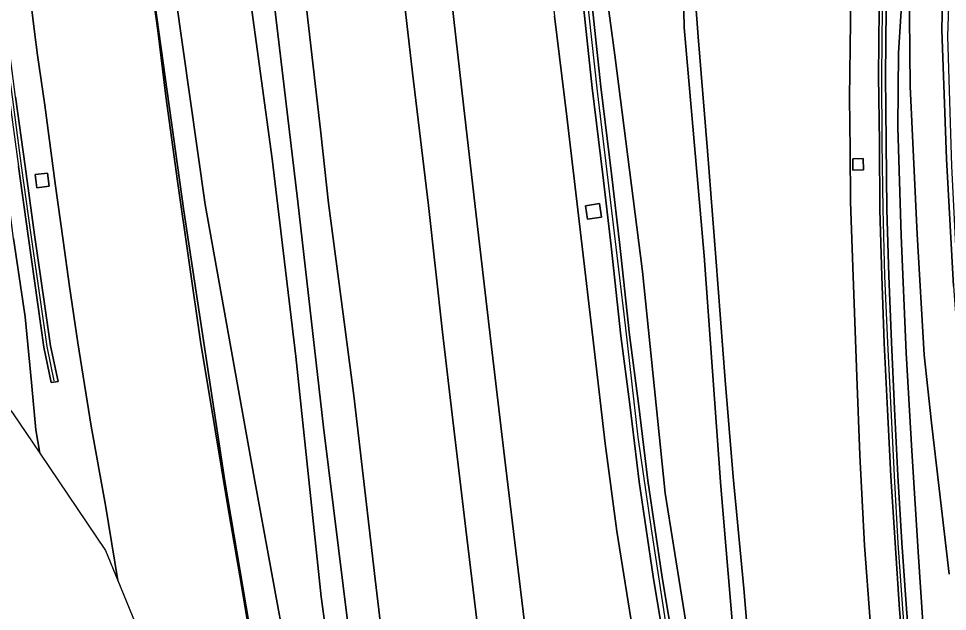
# Model space of a CAD drawing. Extents: x 157648 to 158502, y 379212 to 380938.
# Drawn here: x 157898.4 to 158010.4, y 380448.3 to 380519.8 of the extents above; entities that cross this region are included whole.
import ezdxf

# ---------------------------------------------------------------- set-up
doc = ezdxf.new("R2010")
doc.units = 0
for name, color, linetype in [('IMGEO_Berm_groen', 7, 'Continuous'), ('IMGEO_Geluidsscherm', 7, 'Continuous'), ('IMGEO_Grasland_overig', 7, 'Continuous'), ('IMGEO_Muur', 7, 'Continuous'), ('IMGEO_Rijbaan_autosnelweg', 7, 'Continuous'), ('IMGEO_Rijbaan_autoweg', 7, 'Continuous'), ('IMGEO_Terreindeel_gesloten', 7, 'Continuous')]:
    doc.layers.add(name, color=color, linetype=linetype)

msp = doc.modelspace()

# ---------------------------------------------------------------- linework, layer by layer
at = {"layer": 'IMGEO_Berm_groen'}
for points in [[(157986.76, 380440.07), (157985.82, 380451.1), (157984.56, 380464.53), (157983.59, 380476.18), (157982.45, 380490.99), (157981.46, 380503.83), (157980.34, 380517.57), (157979.97, 380522.48), (157979.35, 380530.68), (157978.76, 380538.81), (157978.11, 380546.99), (157977.49, 380554.6), (157976.79, 380562.15), (157975.99, 380569.68), (157973, 380577.5), (157976.03, 380547.59), (157978.2, 380535.71), (157978.33, 380534.47), (157978.63, 380518.69), (157981.03, 380491.17), (157983.05, 380463.4), (157985.43, 380435.26)], [(158011.14, 380576.24), (158009.02, 380568.54), (158007.22, 380560.7), (158005.78, 380552.88), (158004.86, 380546.67), (158004.76, 380545.96), (158004.61, 380544.94), (158004.52, 380544.02), (158006.07, 380543.8), (158005.64, 380540.74), (158004.21, 380540.93), (158003.81, 380536.91), (158003.25, 380528.94), (158002.98, 380520.92), (158002.91, 380512.86), (158002.97, 380504.82), (158003.07, 380496.77), (158003.29, 380488.78), (158003.62, 380480.78), (158003.99, 380472.72), (158004.38, 380464.72), (158004.87, 380456.63), (158005.44, 380448.64), (158006.08, 380440.66)], [(157960.1, 380441.01), (157958.63, 380453.3), (157956.99, 380466.97), (157955.33, 380480.88), (157953.58, 380496.07), (157952.03, 380509.38), (157950.89, 380519.66), (157949.46, 380532.15), (157947.82, 380547.24), (157946.47, 380559.39), (157945.04, 380573.24), (157939.2, 380574.36), (157940.98, 380557.23), (157942.75, 380541.49), (157944.55, 380525.17), (157945.91, 380513.23), (157947.82, 380497.23), (157949.52, 380481.99), (157950.76, 380471.36), (157952.46, 380457.24), (157953.99, 380444.64)], [(157942.8, 380440.45), (157941.4, 380452.2), (157940.14, 380462.95), (157938.82, 380474.34), (157937.53, 380484.13), (157935.78, 380497.54), (157934.84, 380506), (157932.85, 380523.5), (157930.62, 380543.68), (157929.03, 380557.51), (157927.57, 380571.53), (157923.31, 380571.3), (157925.75, 380550.08), (157929.4, 380520.28), (157932.08, 380497.69), (157935.17, 380470.53), (157939.35, 380436.85)], [(158011.76, 380400.44), (158010.08, 380415.3), (158009.02, 380429.17), (158007.69, 380442.74), (158006.87, 380454.91), (158006.06, 380467.68), (158005.39, 380479.48), (158004.81, 380493.62), (158004.41, 380506.67), (158004.49, 380515.65), (158005.03, 380524.5), (158005.05, 380527.85), (158005.35, 380532.67), (158005.79, 380538.93), (158006.29, 380543.1), (158006.52, 380546.03), (158007.01, 380549.5), (158007.64, 380555.11), (158008.98, 380561.54), (158009.89, 380566.43), (158011.3, 380572.2)], [(157928.02, 380436.1), (157923.29, 380464.01), (157918.32, 380496.6), (157913.85, 380528.86), (157910.96, 380553.75), (157910.82, 380553.17), (157913.32, 380531.87), (157915.19, 380518.31), (157916.15, 380510.41), (157917.59, 380500.19), (157918.95, 380490.64), (157920.33, 380480.86), (157922.13, 380470.21), (157923.64, 380460.99), (157925.07, 380452.6), (157926.74, 380442.73)], [(157976.66, 380441.9), (157974.91, 380452.54), (157973.21, 380463.96), (157972.08, 380473.26), (157971.02, 380481.52), (157969.83, 380492.34), (157968.82, 380500.92), (157967.54, 380511.41), (157966.39, 380522.4), (157965.18, 380532.79), (157963.73, 380545.68), (157960.19, 380545.29), (157961.3, 380535.36), (157963.01, 380520.07), (157964.49, 380507.96), (157966.06, 380494.68), (157967.79, 380479.98), (157969.1, 380468.55), (157970.51, 380458.01), (157973.42, 380439.96)], [(157897.79, 380493.28), (157899.22, 380483.84), (157899.96, 380475.93), (157900.51, 380470.22), (157900.98, 380467.39), (157908.9, 380455.65), (157910.38, 380452.04), (157908.88, 380461.14), (157907.19, 380470.67), (157905.56, 380480.68), (157904.55, 380487.48), (157903.81, 380493.04), (157902.84, 380499.9), (157901.57, 380509.34), (157900.71, 380515.35), (157900.33, 380518.15), (157899.38, 380526.11), (157898.07, 380536.56)], [(158001.38, 380311.54), (157996.95, 380335.17), (157993.67, 380359.55), (157990.55, 380381.2), (157987.27, 380406.95), (157985.43, 380435.26), (157983.05, 380463.4), (157981.03, 380491.17), (157978.63, 380518.69), (157978.33, 380534.47), (157976.87, 380534.33), (157973.85, 380534.05), (157972.41, 380533.92), (157968.26, 380533.54), (157967.84, 380533.5), (157970.29, 380515.35), (157973.6, 380489.28), (157976.34, 380462.58), (157979.37, 380443.77), (157982.76, 380419.41), (157988.93, 380383.9), (157992.13, 380359.99), (157995.4, 380335.48), (157999.84, 380311.41)], [(157979.37, 380443.77), (157976.34, 380462.58), (157973.6, 380489.28), (157970.29, 380515.35), (157967.84, 380533.5), (157967.18, 380533.44), (157966.03, 380533.34), (157967.43, 380522.51), (157968.59, 380511.53), (157969.87, 380501.04), (157970.88, 380492.46), (157972.06, 380481.65), (157973.13, 380473.39), (157974.26, 380464.1), (157975.95, 380452.7), (157977.7, 380442.07)], [(157998.73, 380527.41), (157998.69, 380519.39), (157998.57, 380510.2), (157998.64, 380503.95), (157998.69, 380497.68), (157999.01, 380488.74), (157999.43, 380476.64), (157999.82, 380467.14), (158000.37, 380456.28), (158001.05, 380447.2)], [(158005.28, 380440.55), (158004.61, 380448.56), (158004.06, 380456.59), (158003.54, 380464.62), (158003.14, 380472.61), (158002.76, 380480.66), (158002.48, 380488.71), (158002.22, 380496.73), (158002.18, 380504.84), (158002.08, 380512.86), (158002.14, 380520.88)], [(157898.06, 380510.35), (157899.2, 380501.99), (157900.36, 380493.7), (157901.53, 380485.39), (157902.27, 380480.33), (157903.19, 380476.04), (157902.34, 380475.93), (157901.45, 380480.18), (157900.73, 380485.32), (157899.56, 380493.58), (157898.42, 380501.94)]]:
    msp.add_lwpolyline(points, dxfattribs=at)
for points in [[(157920.65, 380571.15), (157912.77, 380556.96), (157916.41, 380529.08), (157920.91, 380497.37), (157926.81, 380464.48), (157930.9, 380442.15), (157931.12, 380439.89), (157931.55, 380437.17), (157937.56, 380408.94), (157943.45, 380376.02), (157946.69, 380351.07), (157944.76, 380376.37), (157941.89, 380401.64), (157938.34, 380424.83), (157934.91, 380450.09), (157931.84, 380479.05), (157928.98, 380502.87), (157926.19, 380523.45), (157922.48, 380554.44)], [(157954.76, 380292.65), (157953.25, 380305.51), (157946.69, 380351.07), (157943.45, 380376.02), (157937.56, 380408.94), (157931.55, 380437.17), (157931.12, 380439.89), (157929.97, 380439.78), (157929.75, 380442.03), (157930.9, 380442.15), (157926.81, 380464.48), (157920.91, 380497.37), (157916.41, 380529.08), (157912.77, 380556.96), (157910.96, 380553.75), (157913.85, 380528.86), (157918.32, 380496.6), (157923.29, 380464.01), (157928.02, 380436.1), (157932.97, 380408.6), (157939.51, 380372.73), (157944.12, 380344.53), (157950.08, 380305.25), (157952.89, 380291.25)], [(157998.95, 380502.87), (158000.21, 380502.91), (158000.25, 380501.54), (157998.98, 380501.51)], [(157900.43, 380500.97), (157901.9, 380501.15), (157902.1, 380499.57), (157900.64, 380499.38)], [(157966.75, 380497.21), (157968.43, 380497.47), (157968.68, 380495.85), (157967, 380495.6)]]:
    msp.add_lwpolyline(points, close=True, dxfattribs=at)
at = {"layer": 'IMGEO_Geluidsscherm'}
for points in [[(157966.46, 380526.46), (157968.15, 380511.02), (157969.88, 380496.6), (157971.55, 380482.46), (157973.05, 380469.33), (157974.68, 380458.27), (157976.34, 380447.24), (157978.75, 380432.39), (157980.87, 380419.82), (157983.18, 380405.8), (157985.6, 380391.16), (157988.33, 380374.23), (157990.63, 380359.63), (157992.75, 380344.23), (157994.79, 380329.36), (157997.21, 380312.64), (157998.29, 380305.03), (157998.97, 380301.2)], [(158010.62, 380392.7), (158009.63, 380400.63), (158008.75, 380408.61), (158007.87, 380416.57), (158007.01, 380424.55), (158006.27, 380432.57), (158005.64, 380440.62), (158005.01, 380448.65), (158004.44, 380456.57), (158003.98, 380464.66), (158003.59, 380472.73), (158003.2, 380480.7), (158002.81, 380488.75), (158002.64, 380496.8), (158002.51, 380504.85), (158002.46, 380512.89), (158002.53, 380520.95)], [(157902.72, 380476.12), (157901.85, 380480.24), (157901.13, 380485.32), (157899.93, 380493.69), (157898.77, 380502.03), (157897.67, 380510.33), (157896.58, 380518.58)]]:
    msp.add_lwpolyline(points, dxfattribs=at)
at = {"layer": 'IMGEO_Grasland_overig'}
for points in [[(157956.15, 380304.06), (157952.43, 380330.59), (157949.46, 380350.44), (157949.67, 380357.8), (157945.56, 380390.06), (157942.03, 380416.3), (157939.35, 380436.85), (157935.17, 380470.53), (157932.08, 380497.69), (157929.4, 380520.28), (157925.75, 380550.08), (157923.31, 380571.3), (157920.65, 380571.15), (157922.48, 380554.44), (157926.19, 380523.45), (157928.98, 380502.87), (157931.84, 380479.05), (157934.91, 380450.09), (157938.34, 380424.83), (157941.89, 380401.64), (157944.76, 380376.37), (157946.69, 380351.07), (157953.25, 380305.51)], [(158011.3, 380572.2), (158009.89, 380566.43), (158008.98, 380561.54), (158007.64, 380555.11), (158007.01, 380549.5), (158006.52, 380546.03), (158006.29, 380543.1), (158005.79, 380538.93), (158005.35, 380532.67), (158005.05, 380527.85), (158005.03, 380524.5), (158004.49, 380515.65), (158004.41, 380506.67), (158004.81, 380493.62), (158005.39, 380479.48), (158006.06, 380467.68), (158006.87, 380454.91), (158007.69, 380442.74), (158009.02, 380429.17), (158010.08, 380415.3), (158011.76, 380400.44)], [(158010.68, 380565.11), (158009.38, 380559.55), (158008.56, 380555.32), (158007.7, 380548.42), (158006.88, 380542.43), (158006.29, 380536.74), (158005.82, 380529.45), (158005.77, 380524.32), (158005.87, 380511.58), (158006.73, 380493.79), (158007.56, 380479.25), (158008.46, 380471.07), (158010.58, 380452.82)], [(158010.58, 380452.82), (158008.46, 380471.07), (158007.56, 380479.25), (158006.73, 380493.79), (158005.87, 380511.58), (158005.77, 380524.32), (158005.82, 380529.45), (158006.29, 380536.74), (158006.88, 380542.43), (158007.7, 380548.42), (158008.56, 380555.32), (158009.38, 380559.55), (158010.68, 380565.11)], [(158011.1, 380487.53), (158010.25, 380502.88), (158009.71, 380518.42), (158009.84, 380526.02), (158010.14, 380534.29), (158010.51, 380539.48)]]:
    msp.add_lwpolyline(points, dxfattribs=at)
for points in [[(158012.89, 380468.47), (158011.8, 380484.36), (158010.91, 380501.98), (158010.41, 380517.66), (158010.71, 380526.1), (158010.98, 380533.42), (158011.41, 380538.94), (158012.24, 380545.59), (158013.52, 380553.29), (158014.86, 380560.49), (158017.26, 380569.52), (158017.16, 380572.02), (158015.15, 380565.07), (158013.71, 380558.39), (158012.2, 380551.34), (158011.24, 380544.77), (158010.51, 380539.48), (158010.14, 380534.29), (158009.84, 380526.02), (158009.71, 380518.42), (158010.25, 380502.88), (158011.1, 380487.53), (158012.03, 380474.96), (158012.72, 380468.45)], [(157900.98, 380467.39), (157900.51, 380470.22), (157899.96, 380475.93), (157899.22, 380483.84), (157897.79, 380493.28), (157896.76, 380501.41), (157895.74, 380510.09), (157894.32, 380521.48), (157893.15, 380531.72), (157891.68, 380542.59), (157890.45, 380554.15), (157887.54, 380558), (157888.7, 380547.1), (157889.8, 380538), (157890.96, 380529.04), (157892.08, 380519.72), (157893.34, 380509.68), (157894.35, 380500.14), (157895.37, 380490.77), (157896.62, 380480.71), (157897.14, 380475.67), (157897.35, 380472.67), (157897.7, 380472.25)]]:
    msp.add_lwpolyline(points, close=True, dxfattribs=at)
at = {"layer": 'IMGEO_Muur'}
for points in [[(158010.43, 380576.49), (158008.26, 380568.71), (158006.44, 380560.87), (158004.98, 380553.02), (158003.84, 380545.01), (158003.74, 380544.13), (158003.64, 380543.14), (158003.42, 380541.03), (158002.99, 380536.96), (158002.42, 380528.94), (158002.14, 380520.88), (158002.08, 380512.86), (158002.18, 380504.84), (158002.22, 380496.73), (158002.48, 380488.71), (158002.76, 380480.66), (158003.14, 380472.61), (158003.54, 380464.62), (158004.06, 380456.59), (158004.61, 380448.56), (158005.28, 380440.55)], [(158006.08, 380440.66), (158005.44, 380448.64), (158004.87, 380456.63), (158004.38, 380464.72), (158003.99, 380472.72), (158003.62, 380480.78), (158003.29, 380488.78), (158003.07, 380496.77), (158002.97, 380504.82), (158002.91, 380512.86), (158002.98, 380520.92), (158003.25, 380528.94), (158003.81, 380536.91), (158004.21, 380540.93), (158004.52, 380544.02), (158004.61, 380544.94), (158004.76, 380545.96), (158004.86, 380546.67), (158005.78, 380552.88), (158007.22, 380560.7), (158009.02, 380568.54), (158011.14, 380576.24)], [(157966.39, 380522.4), (157967.54, 380511.41), (157968.82, 380500.92), (157969.83, 380492.34), (157971.02, 380481.52), (157972.08, 380473.26), (157973.21, 380463.96), (157974.91, 380452.54), (157976.66, 380441.9)], [(157977.7, 380442.07), (157975.95, 380452.7), (157974.26, 380464.1), (157973.13, 380473.39), (157972.06, 380481.65), (157970.88, 380492.46), (157969.87, 380501.04), (157968.59, 380511.53), (157967.43, 380522.51)]]:
    msp.add_lwpolyline(points, dxfattribs=at)
msp.add_lwpolyline([(157892.2, 380551.96), (157893.11, 380543.59), (157894.12, 380535.25), (157895.16, 380526.94), (157896.18, 380518.55), (157897.27, 380510.25), (157898.42, 380501.94), (157899.56, 380493.58), (157900.73, 380485.32), (157901.45, 380480.18), (157902.34, 380475.93), (157903.19, 380476.04), (157902.27, 380480.33), (157901.53, 380485.39), (157900.36, 380493.7), (157899.2, 380501.99), (157898.06, 380510.35), (157896.97, 380518.69), (157895.97, 380527.01), (157894.94, 380535.35), (157893.92, 380543.69), (157892.99, 380552.07)], close=True, dxfattribs=at)
at = {"layer": 'IMGEO_Rijbaan_autosnelweg'}
for points in [[(157953.99, 380444.64), (157952.46, 380457.24), (157950.76, 380471.36), (157949.52, 380481.99), (157947.82, 380497.23), (157945.91, 380513.23), (157944.55, 380525.17), (157942.75, 380541.49), (157940.98, 380557.23), (157939.2, 380574.36), (157938.05, 380579.02), (157934.49, 380578.65), (157931.3, 380574.44), (157927.57, 380571.53), (157929.03, 380557.51), (157930.62, 380543.68), (157932.85, 380523.5), (157934.84, 380506), (157935.78, 380497.54), (157937.53, 380484.13), (157938.82, 380474.34), (157940.14, 380462.95), (157941.4, 380452.2), (157942.8, 380440.45)], [(157949.46, 380532.15), (157950.89, 380519.66), (157952.03, 380509.38), (157953.58, 380496.07), (157955.33, 380480.88), (157956.99, 380466.97), (157958.63, 380453.3), (157960.1, 380441.01)], [(157973.42, 380439.96), (157970.51, 380458.01), (157969.1, 380468.55), (157967.79, 380479.98), (157966.06, 380494.68), (157964.49, 380507.96), (157963.01, 380520.07)]]:
    msp.add_lwpolyline(points, dxfattribs=at)
at = {"layer": 'IMGEO_Rijbaan_autoweg'}
for points in [[(157926.74, 380442.73), (157925.07, 380452.6), (157923.64, 380460.99), (157922.13, 380470.21), (157920.33, 380480.86), (157918.95, 380490.64), (157917.59, 380500.19), (157916.15, 380510.41), (157915.19, 380518.31), (157913.32, 380531.87), (157910.82, 380553.17), (157908.62, 380572.8), (157907.24, 380586.05), (157906.01, 380598.89), (157904.5, 380615.79), (157903.46, 380628.93), (157902.44, 380643.71), (157901.31, 380661.16), (157900.29, 380677.74), (157899.73, 380689.57)], [(157893.06, 380579.88), (157893.68, 380574.91), (157894.17, 380570.23), (157895.42, 380558.91), (157896.77, 380547.28), (157898.07, 380536.56), (157899.38, 380526.11), (157900.33, 380518.15), (157900.71, 380515.35), (157901.57, 380509.34), (157902.84, 380499.9), (157903.81, 380493.04), (157904.55, 380487.48), (157905.56, 380480.68), (157907.19, 380470.67), (157908.88, 380461.14), (157910.38, 380452.04), (157916.35, 380437.45)], [(158001.05, 380447.2), (158000.37, 380456.28), (157999.82, 380467.14), (157999.43, 380476.64), (157999.01, 380488.74), (157998.69, 380497.68), (157998.64, 380503.95), (157998.57, 380510.2), (157998.69, 380519.39), (157998.73, 380527.41)], [(157979.97, 380522.48), (157980.34, 380517.57), (157981.46, 380503.83), (157982.45, 380490.99), (157983.59, 380476.18), (157984.56, 380464.53), (157985.82, 380451.1), (157986.76, 380440.07)]]:
    msp.add_lwpolyline(points, dxfattribs=at)
at = {"layer": 'IMGEO_Terreindeel_gesloten'}
for points in [[(157998.95, 380502.87), (157998.98, 380501.51), (158000.25, 380501.54), (158000.21, 380502.91)], [(157900.43, 380500.97), (157900.64, 380499.38), (157902.1, 380499.57), (157901.9, 380501.15)], [(157966.75, 380497.21), (157967, 380495.6), (157968.68, 380495.85), (157968.43, 380497.47)]]:
    msp.add_lwpolyline(points, close=True, dxfattribs=at)

doc.saveas('drawing.dxf')
